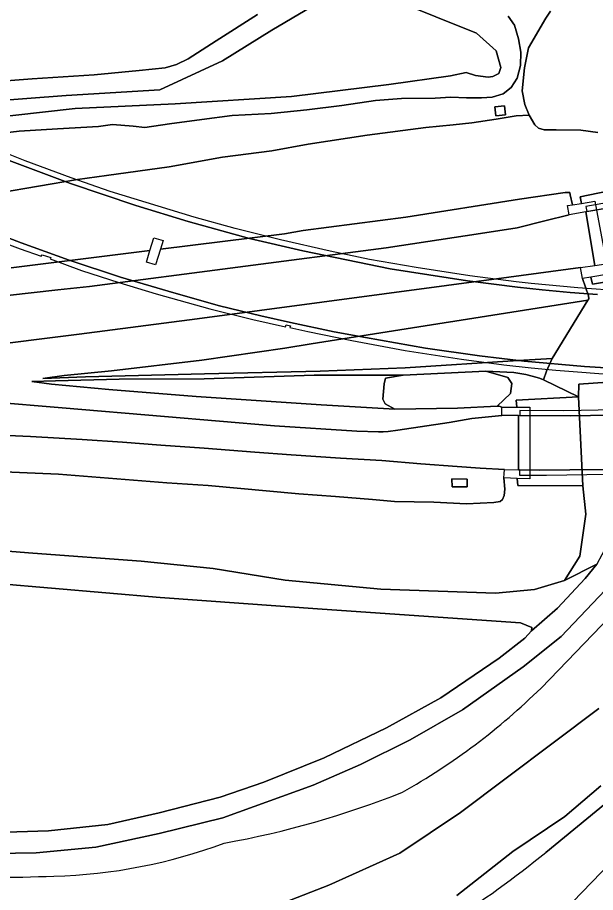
# Model space of a CAD drawing. Extents: x 157648 to 158502, y 379212 to 380938.
# Drawn here: x 158206.5 to 158308.3, y 379359 to 379512.9 of the extents above; entities that cross this region are included whole.
import ezdxf

# ---------------------------------------------------------------- set-up
doc = ezdxf.new("R2010")
doc.units = 0
for name, color, linetype in [('IMGEO_Berm_gesloten', 7, 'Continuous'), ('IMGEO_Berm_groen', 7, 'Continuous'), ('IMGEO_Fietspad_halfverhard', 7, 'Continuous'), ('IMGEO_Gemengd_bos', 7, 'Continuous'), ('IMGEO_Grasland_overig', 7, 'Continuous'), ('IMGEO_Groenvoorziening', 7, 'Continuous'), ('IMGEO_Meer_plas_ven_vijver', 7, 'Continuous'), ('IMGEO_Moeras', 7, 'Continuous'), ('IMGEO_Oever', 7, 'Continuous'), ('IMGEO_Rijbaan_autosnelweg', 7, 'Continuous'), ('IMGEO_Rijbaan_autoweg', 7, 'Continuous'), ('IMGEO_Rijbaan_lokaal_onverhard', 7, 'Continuous'), ('IMGEO_Rivier', 7, 'Continuous'), ('IMGEO_Terreindeel_gesloten', 7, 'Continuous'), ('IMGEO_Terreindeel_open', 7, 'Continuous')]:
    doc.layers.add(name, color=color, linetype=linetype)

msp = doc.modelspace()

# ---------------------------------------------------------------- linework, layer by layer
at = {"layer": 'IMGEO_Berm_gesloten'}
for points in [[(158313.17, 379464.79), (158305.15, 379465.39), (158296.94, 379466.16), (158294.28, 379466.45), (158286.12, 379467.5), (158276.67, 379468.97), (158268.48, 379470.38), (158261.56, 379471.81), (158252.8, 379473.79), (158244.81, 379475.79), (158237.6, 379477.78), (158222.82, 379482.3), (158215.93, 379484.71), (158207.84, 379487.7), (158199.3, 379491.11)], [(158203.63, 379488.32), (158215.81, 379483.72), (158227.31, 379479.85), (158236.53, 379477.02), (158247.31, 379474.08), (158256.72, 379471.86), (158272.09, 379468.74), (158285.72, 379466.58), (158294.52, 379465.49), (158298.84, 379465.04), (158303.77, 379464.56), (158308.61, 379464.17)], [(158316.7, 379450.86), (158306.33, 379451.51), (158295.68, 379452.48), (158287.81, 379453.41), (158278.34, 379454.74), (158267.75, 379456.6), (158262.25, 379457.65), (158254.55, 379459.27), (158249.31, 379460.46), (158242.05, 379462.23), (158234.03, 379464.47), (158224.64, 379467.25), (158215.58, 379470.25), (158207.15, 379473.27), (158197.44, 379477)], [(158201.94, 379474.12), (158206.96, 379472.24), (158210.68, 379470.93), (158210.81, 379471.19), (158212.35, 379470.69), (158212.25, 379470.45), (158217.79, 379468.4), (158224.36, 379466.3), (158230.91, 379464.34), (158240.35, 379461.7), (158247.9, 379459.8), (158253.68, 379458.51), (158253.82, 379458.83), (158254.55, 379458.67), (158254.46, 379458.39), (158257.6, 379457.71), (158265.33, 379456.11), (158274.73, 379454.32), (158284.68, 379452.83), (158292.1, 379451.82), (158296.91, 379451.29), (158301.29, 379450.9), (158305.84, 379450.5), (158311.04, 379450.12)], [(158311.77, 379443.92), (158302.67, 379443.75), (158294.93, 379443.78), (158294.92, 379442.88), (158303.84, 379442.84), (158314.34, 379442.99)]]:
    msp.add_lwpolyline(points, dxfattribs=at)
for points in [[(158364.87, 379488.49), (158365.04, 379489.87), (158361.14, 379489.2), (158348.11, 379487.01), (158348.17, 379486.66), (158345.79, 379486.23), (158345.69, 379486.6), (158341.58, 379485.91), (158322.85, 379482.58), (158306.57, 379479.7), (158306.73, 379478.8), (158314.72, 379480.15), (158334.01, 379483.26), (158356.97, 379487.11)], [(158374.04, 379436.97), (158374.25, 379437.81), (158373.7, 379437.73), (158364.66, 379436.75), (158356.45, 379435.93), (158351.18, 379435.45), (158341.77, 379434.72), (158336.22, 379434.38), (158328.51, 379433.99), (158322.51, 379433.67), (158316.15, 379433.53), (158310.37, 379433.39), (158303.76, 379433.35), (158298.34, 379433.29), (158294.89, 379433.34), (158294.89, 379432.42), (158299.65, 379432.41), (158310.29, 379432.57), (158325.58, 379433.01), (158336.26, 379433.47), (158350.03, 379434.49), (158360.28, 379435.39), (158369.88, 379436.44)]]:
    msp.add_lwpolyline(points, close=True, dxfattribs=at)
at = {"layer": 'IMGEO_Berm_groen'}
for points in [[(158182.66, 379478.54), (158217.08, 379484.46), (158222.18, 379485.13), (158233.19, 379486.69), (158242.59, 379488.35), (158251.27, 379489.48), (158257.64, 379490.64), (158268.05, 379492.23), (158278.4, 379493.58), (158283.21, 379494.07), (158286.49, 379494.41), (158290.74, 379495.06), (158294.27, 379495.63), (158296.55, 379495.78), (158295.84, 379497.65), (158295.33, 379500.03), (158295.73, 379504.08), (158296.46, 379507.6), (158299.49, 379512.81), (158300.35, 379514.07)], [(158189.78, 379513.91), (158191.39, 379512.36), (158192.88, 379510.89), (158196.54, 379506.74), (158198.35, 379504.17), (158199.61, 379502.29), (158200.07, 379501.78), (158200.72, 379501.63), (158201.42, 379501.58), (158209.05, 379502.14), (158220, 379502.84), (158227.93, 379503.59), (158232.51, 379504.06), (158234.5, 379504.67), (158236.52, 379505.69), (158241.46, 379508.82), (158248.75, 379513.5)], [(158292.9, 379513.19), (158294, 379511.61), (158294.72, 379509.19), (158295.1, 379506.85), (158295.04, 379504.52), (158294.44, 379502.28), (158293.4, 379500.65), (158291.98, 379499.53), (158290.05, 379498.94), (158288.21, 379498.79), (158285.54, 379498.82), (158282.76, 379498.93), (158280.01, 379498.74), (158274.07, 379498.68), (158269.54, 379498.32), (158263.61, 379497.48), (158257.44, 379496.69), (158251.13, 379496.04), (158244.28, 379495.7), (158238.94, 379495), (158233.26, 379494.22), (158228.92, 379493.61), (158226.86, 379493.83), (158223.24, 379494.12), (158220.78, 379493.74), (158213.51, 379493.33), (158206.77, 379492.95), (158200.35, 379492.18)], [(158195.82, 379463.01), (158213.61, 379465.01), (158219.19, 379465.63), (158271.39, 379472.38), (158288.01, 379474.91), (158294.49, 379475.94), (158299.32, 379477.15), (158303.62, 379478.24), (158303.35, 379479.83), (158304.23, 379479.97), (158303.8, 379481.75), (158303.71, 379482.12), (158302.92, 379482.15), (158294.85, 379480.98), (158274.85, 379477.78), (158256.79, 379475.44), (158253.52, 379474.87), (158231.66, 379472.15), (158230.81, 379469.39), (158229.18, 379469.89), (158229.8, 379471.92), (158205.38, 379468.88)], [(158201.71, 379445.31), (158214.33, 379444.26), (158232.4, 379442.71), (158251.72, 379441.11), (158266.23, 379440.17), (158270.02, 379440.04), (158270.88, 379440.02), (158271.77, 379440.07), (158273.48, 379440.33), (158282.49, 379441.69), (158286.47, 379442.38), (158291.78, 379442.92), (158291.76, 379444.38), (158291.32, 379444.53), (158290.94, 379444.52), (158283.94, 379444.17), (158272.91, 379444.01), (158259.96, 379444.8), (158237.97, 379446.23), (158222.55, 379447.48), (158212.5, 379448.41), (158209.03, 379448.87), (158213.17, 379448.99), (158224.38, 379449.27), (158239.38, 379449.33), (158258.71, 379449.98), (158274.39, 379449.99), (158288.94, 379450.71), (158293.86, 379450.46), (158295.98, 379450.14), (158297.11, 379449.84), (158298.4, 379449.46), (158299.09, 379449.15), (158299.64, 379450.72), (158300.64, 379452.94), (158294.62, 379452.57), (158274.75, 379451.3), (158259.76, 379450.68), (158239.39, 379450.25), (158218.46, 379449.7), (158210.94, 379449.39), (158214.69, 379449.92), (158223.05, 379450.75), (158238.95, 379452.62), (158253.56, 379454.76), (158258.19, 379455.53), (158306.88, 379463.21), (158307.1, 379463.43), (158307.01, 379463.94), (158305.95, 379467.04), (158305.64, 379468.95), (158292.97, 379467.22), (158238.1, 379459.89), (158217.36, 379457.21), (158199.05, 379454.93)], [(158188.94, 379433.62), (158213.72, 379432.57), (158232.8, 379431.07), (158240.09, 379430.61), (158256.01, 379429.12), (158262.47, 379428.67), (158268.99, 379428.1), (158272.84, 379427.78), (158279.8, 379427.62), (158285.53, 379427.38), (158290.36, 379427.61), (158291.46, 379427.77), (158291.86, 379428.13), (158292.15, 379428.82), (158292.3, 379429.95), (158292.12, 379431.91), (158292.17, 379432.65), (158292.21, 379433.39), (158287.92, 379433.64), (158283.89, 379433.9), (158277.49, 379434.41), (158270.62, 379434.98), (158263.34, 379435.39), (158254.7, 379435.97), (158248.25, 379436.46), (158239.34, 379437.14), (158231.74, 379437.7), (158224.99, 379438.23), (158217.87, 379438.66), (158208.78, 379439.2), (158200.72, 379439.57)]]:
    msp.add_lwpolyline(points, dxfattribs=at)
for points in [[(158290.51, 379497.21), (158292.22, 379497.41), (158292.41, 379495.83), (158290.7, 379495.63)], [(158285.64, 379431.7), (158285.66, 379430.34), (158283.01, 379430.36), (158282.97, 379431.73)]]:
    msp.add_lwpolyline(points, close=True, dxfattribs=at)
at = {"layer": 'IMGEO_Fietspad_halfverhard'}
for points in [[(158345.69, 379520.8), (158340.88, 379509.54), (158332.56, 379488.57), (158325.25, 379467.38), (158319.3, 379446.02), (158314.49, 379428.83), (158311.99, 379423.33), (158308.47, 379416.71), (158306.45, 379414.22), (158301.59, 379409.02), (158296.99, 379404.98), (158295.79, 379403.73), (158291.32, 379400.21), (158281.01, 379393.24), (158271.46, 379387.91), (158260.46, 379382.67), (158249.89, 379378.37), (158242.15, 379375.71), (158231.41, 379372.96), (158222.38, 379370.9), (158211.98, 379369.78), (158200.72, 379369.43)], [(158198.79, 379365.74), (158209.79, 379365.91), (158220.28, 379366.94), (158231.45, 379369.35), (158242.63, 379372.1), (158258.53, 379377.86), (158266.87, 379381.47), (158275.63, 379385.85), (158284.83, 379391.1), (158295.49, 379398.66), (158302.19, 379403.99), (158309.93, 379412.15), (158314.98, 379420.13), (158316.08, 379422.29), (158317.17, 379424.45), (158318.57, 379428.69), (158319.47, 379431.41), (158323.43, 379445.33), (158329.27, 379466.99), (158336.4, 379487.54), (158349.21, 379518.66)]]:
    msp.add_lwpolyline(points, dxfattribs=at)
at = {"layer": 'IMGEO_Gemengd_bos'}
msp.add_lwpolyline([(158200.72, 379369.43), (158211.98, 379369.78), (158222.38, 379370.9), (158231.41, 379372.96), (158242.15, 379375.71), (158249.89, 379378.37), (158260.46, 379382.67), (158271.46, 379387.91), (158281.01, 379393.24), (158291.32, 379400.21), (158295.79, 379403.73), (158296.99, 379404.98), (158297.04, 379405.62), (158295.06, 379406.4), (158260.16, 379408.8), (158231.62, 379410.86), (158193.29, 379414.13)], dxfattribs=at)
at = {"layer": 'IMGEO_Grasland_overig'}
for points in [[(158300.35, 379514.07), (158299.49, 379512.81), (158296.46, 379507.6), (158295.73, 379504.08), (158295.33, 379500.03), (158295.84, 379497.65), (158296.55, 379495.78), (158297.57, 379494.05), (158298.21, 379493.49), (158299.22, 379493.17), (158301.3, 379493.16), (158305.65, 379493.1), (158308.66, 379492.72)], [(158308.66, 379492.72), (158305.65, 379493.1), (158301.3, 379493.16), (158299.22, 379493.17), (158298.21, 379493.49), (158297.57, 379494.05), (158296.55, 379495.78), (158294.27, 379495.63), (158290.74, 379495.06), (158286.49, 379494.41), (158283.21, 379494.07), (158278.4, 379493.58), (158268.05, 379492.23), (158257.64, 379490.64), (158251.27, 379489.48), (158242.59, 379488.35), (158233.19, 379486.69), (158222.18, 379485.13), (158217.08, 379484.46), (158182.66, 379478.54)], [(158205.38, 379468.88), (158229.8, 379471.92), (158230.49, 379474.19), (158232.13, 379473.69), (158231.66, 379472.15), (158253.52, 379474.87), (158256.79, 379475.44), (158274.85, 379477.78), (158294.85, 379480.98), (158302.92, 379482.15), (158303.71, 379482.12), (158303.8, 379481.75), (158304.23, 379479.97), (158305.78, 379480.23), (158305.58, 379481.36), (158316.88, 379483.73)], [(158310.35, 379448.79), (158305.33, 379448.43), (158305.24, 379446.21), (158306.02, 379430.55), (158306.54, 379425.52), (158305.48, 379418.17), (158302.79, 379413.89), (158308.47, 379416.71)], [(158194.34, 379419.82), (158209.19, 379418.68), (158228.24, 379417.27), (158240.94, 379415.97), (158253.6, 379413.91), (158270.48, 379412.35), (158290.66, 379411.66), (158297.49, 379412.27), (158302.79, 379413.89), (158305.48, 379418.17), (158306.54, 379425.52), (158306.02, 379430.55), (158294.58, 379430.61), (158294.49, 379431.82), (158292.12, 379431.91), (158292.3, 379429.95), (158292.15, 379428.82), (158291.86, 379428.13), (158291.46, 379427.77), (158290.36, 379427.61), (158285.53, 379427.38), (158279.8, 379427.62), (158272.84, 379427.78), (158268.99, 379428.1), (158262.47, 379428.67), (158256.01, 379429.12), (158240.09, 379430.61), (158232.8, 379431.07), (158213.72, 379432.57), (158188.94, 379433.62)], [(158364.6, 379394.78), (158361.23, 379395.92), (158355.57, 379398.9), (158348.76, 379403.37), (158294.38, 379347.08), (158254.31, 379322.22), (158214.83, 379310.18), (158154.52, 379310.03), (158136.55, 379315.06), (158109.46, 379330.5), (158083.93, 379293.96), (158062.98, 379289.27), (158032.76, 379295.87), (158001.28, 379315.38), (157970.74, 379339.55)], [(158294.38, 379347.08), (158348.76, 379403.37)], [(158318.87, 379381.89), (158299.48, 379366)]]:
    msp.add_lwpolyline(points, dxfattribs=at)
for points in [[(158305.95, 379467.04), (158307.01, 379463.94), (158307.1, 379463.43), (158306.88, 379463.21), (158300.64, 379452.94), (158299.64, 379450.72), (158299.09, 379449.15), (158305.24, 379446.21), (158305.33, 379448.43), (158310.35, 379448.79), (158313.75, 379449.82), (158316.34, 379451.59), (158318.84, 379455.84), (158320.54, 379459.95), (158321.27, 379463.4), (158320.06, 379468.41), (158312.02, 379466.74), (158307.7, 379466.04), (158307.43, 379467.27)], [(158291.76, 379444.38), (158294.39, 379444.38), (158294.31, 379445.6), (158305.24, 379446.21), (158299.09, 379449.15), (158298.4, 379449.46), (158297.11, 379449.84), (158295.98, 379450.14), (158293.86, 379450.46), (158288.94, 379450.71), (158292.82, 379449.56), (158293.55, 379448.52), (158293.31, 379446.78), (158290.94, 379444.52), (158291.32, 379444.53)], [(158272.91, 379444.01), (158271.21, 379444.96), (158270.84, 379445.78), (158271.02, 379448.5), (158271.29, 379449.5), (158274.39, 379449.99), (158258.71, 379449.98), (158239.38, 379449.33), (158224.38, 379449.27), (158213.17, 379448.99), (158209.03, 379448.87), (158212.5, 379448.41), (158222.55, 379447.48), (158237.97, 379446.23), (158259.96, 379444.8)]]:
    msp.add_lwpolyline(points, close=True, dxfattribs=at)
msp.add_arc((158183.56, 379508.51), 183.71, 295.9684, 309.1243, dxfattribs=at)
at = {"layer": 'IMGEO_Groenvoorziening'}
for points in [[(158300.64, 379452.94), (158306.88, 379463.21), (158258.19, 379455.53), (158253.56, 379454.76), (158238.95, 379452.62), (158223.05, 379450.75), (158214.69, 379449.92), (158210.94, 379449.39), (158218.46, 379449.7), (158239.39, 379450.25), (158259.76, 379450.68), (158274.75, 379451.3), (158294.62, 379452.57)], [(158272.91, 379444.01), (158283.94, 379444.17), (158290.94, 379444.52), (158293.31, 379446.78), (158293.55, 379448.52), (158292.82, 379449.56), (158288.94, 379450.71), (158274.39, 379449.99), (158271.29, 379449.5), (158271.02, 379448.5), (158270.84, 379445.78), (158271.21, 379444.96)]]:
    msp.add_lwpolyline(points, close=True, dxfattribs=at)
for points in [[(158316.08, 379422.29), (158314.98, 379420.13), (158309.93, 379412.15), (158302.19, 379403.99), (158295.49, 379398.66), (158284.83, 379391.1), (158275.63, 379385.85), (158266.87, 379381.47), (158258.53, 379377.86), (158242.63, 379372.1), (158231.45, 379369.35), (158220.28, 379366.94), (158209.79, 379365.91), (158198.79, 379365.74), (158186.37, 379366.85), (158175.92, 379368.57), (158163.76, 379372.1), (158151.51, 379377.26), (158141.02, 379383.27), (158128.99, 379390.49), (158120.05, 379394.62), (158114.89, 379395.99)], [(158298.66, 379394.94), (158310.82, 379407.51)]]:
    msp.add_lwpolyline(points, dxfattribs=at)
for centre, radius, start, end in [((158216.75, 379478.49), 117.01, 299.4513, 314.4313), ((158213.63, 379529.63), 164.61, 280.2445, 291.6207), ((158210.37, 379455.3), 93.5, 271.5536, 290.3601), ((158201.36, 379657.15), 295.54, 267.9967, 272.239)]:
    msp.add_arc(centre, radius, start, end, dxfattribs=at)
at = {"layer": 'IMGEO_Meer_plas_ven_vijver'}
for points in [[(158264.29, 379518.46), (158251.28, 379510.7), (158242.56, 379505.31), (158231.53, 379500.19), (158215.08, 379499.21), (158200.41, 379498.13), (158198.86, 379498.9), (158187.59, 379512.68), (158184.41, 379514.76)], [(158189.96, 379493.92), (158216.67, 379496.94), (158234.28, 379497.74), (158254.72, 379499.03), (158271.88, 379501.13), (158282.72, 379502.67), (158285.5, 379503.27), (158287.11, 379502.71), (158289.37, 379502.47), (158290.16, 379502.55), (158291.25, 379503.09), (158291.6, 379504.14), (158290.79, 379507.1), (158287.3, 379510.21), (158266.11, 379518.78)]]:
    msp.add_lwpolyline(points, dxfattribs=at)
at = {"layer": 'IMGEO_Moeras'}
for points in [[(158184.41, 379514.76), (158187.59, 379512.68), (158198.86, 379498.9), (158200.41, 379498.13), (158215.08, 379499.21), (158231.53, 379500.19), (158242.56, 379505.31), (158251.28, 379510.7), (158264.29, 379518.46)], [(158266.11, 379518.78), (158287.3, 379510.21), (158290.79, 379507.1), (158291.6, 379504.14), (158291.25, 379503.09), (158290.16, 379502.55), (158289.37, 379502.47), (158287.11, 379502.71), (158285.5, 379503.27), (158282.72, 379502.67), (158271.88, 379501.13), (158254.72, 379499.03), (158234.28, 379497.74), (158216.67, 379496.94), (158189.96, 379493.92)], [(158248.75, 379513.5), (158241.46, 379508.82), (158236.52, 379505.69), (158234.5, 379504.67), (158232.51, 379504.06), (158227.93, 379503.59), (158220, 379502.84), (158209.05, 379502.14), (158201.42, 379501.58), (158200.72, 379501.63), (158200.07, 379501.78), (158199.61, 379502.29), (158198.35, 379504.17), (158196.54, 379506.74), (158192.88, 379510.89), (158191.39, 379512.36), (158189.78, 379513.91)], [(158200.35, 379492.18), (158206.77, 379492.95), (158213.51, 379493.33), (158220.78, 379493.74), (158223.24, 379494.12), (158226.86, 379493.83), (158228.92, 379493.61), (158233.26, 379494.22), (158238.94, 379495), (158244.28, 379495.7), (158251.13, 379496.04), (158257.44, 379496.69), (158263.61, 379497.48), (158269.54, 379498.32), (158274.07, 379498.68), (158280.01, 379498.74), (158282.76, 379498.93), (158285.54, 379498.82), (158288.21, 379498.79), (158290.05, 379498.94), (158291.98, 379499.53), (158293.4, 379500.65), (158294.44, 379502.28), (158295.04, 379504.52), (158295.1, 379506.85), (158294.72, 379509.19), (158294, 379511.61), (158292.9, 379513.19)]]:
    msp.add_lwpolyline(points, dxfattribs=at)
at = {"layer": 'IMGEO_Oever'}
for points in [[(158310.82, 379407.51), (158298.66, 379394.94)], [(158246.99, 379354.69), (158261.3, 379360.24), (158273.81, 379365.88), (158284.5, 379373.05), (158308.84, 379391.34)], [(158299.48, 379366), (158318.87, 379381.89)], [(158309.22, 379377.74), (158302.83, 379372.32), (158293.71, 379366.18), (158283.82, 379358.45)]]:
    msp.add_lwpolyline(points, dxfattribs=at)
for centre, radius, start, end in [((158216.75, 379478.49), 117.01, 299.4513, 314.4313), ((158213.63, 379529.63), 164.61, 280.2445, 291.6207), ((158210.37, 379455.3), 93.5, 271.5536, 290.3601), ((158183.56, 379508.51), 183.71, 295.9684, 309.1243), ((158201.36, 379657.15), 295.54, 267.9967, 272.239)]:
    msp.add_arc(centre, radius, start, end, dxfattribs=at)
at = {"layer": 'IMGEO_Rijbaan_autosnelweg'}
for points in [[(158364.87, 379488.49), (158356.97, 379487.11), (158334.01, 379483.26), (158314.72, 379480.15), (158306.53, 379478.77), (158308.15, 379469.3), (158313.99, 379470.17), (158331.07, 379472.98), (158354.29, 379476.89), (158364.54, 379478.67), (158363.83, 379480.12)], [(158152.73, 379458.87), (158141.97, 379457.24), (158142.21, 379453.57), (158146.05, 379450.08), (158167.15, 379452.06), (158178.38, 379452.99), (158199.05, 379454.93), (158217.36, 379457.21), (158238.1, 379459.89), (158292.97, 379467.22), (158305.64, 379468.95), (158308.15, 379469.3), (158306.53, 379478.77), (158303.62, 379478.24), (158299.32, 379477.15), (158294.49, 379475.94), (158288.01, 379474.91), (158271.39, 379472.38), (158219.19, 379465.63), (158213.61, 379465.01), (158195.82, 379463.01), (158177.93, 379461.16)]]:
    msp.add_lwpolyline(points, close=True, dxfattribs=at)
at = {"layer": 'IMGEO_Rijbaan_autoweg'}
for points in [[(158308.61, 379464.17), (158303.77, 379464.56), (158298.84, 379465.04), (158294.52, 379465.49), (158285.72, 379466.58), (158272.09, 379468.74), (158256.72, 379471.86), (158247.31, 379474.08), (158236.53, 379477.02), (158227.31, 379479.85), (158215.81, 379483.72), (158203.63, 379488.32)], [(158197.44, 379477), (158207.15, 379473.27), (158215.58, 379470.25), (158224.64, 379467.25), (158234.03, 379464.47), (158242.05, 379462.23), (158249.31, 379460.46), (158254.55, 379459.27), (158262.25, 379457.65), (158267.75, 379456.6), (158278.34, 379454.74), (158287.81, 379453.41), (158295.68, 379452.48), (158306.33, 379451.51), (158316.7, 379450.86)], [(158200.72, 379439.57), (158208.78, 379439.2), (158217.87, 379438.66), (158224.99, 379438.23), (158231.74, 379437.7), (158239.34, 379437.14), (158248.25, 379436.46), (158254.7, 379435.97), (158263.34, 379435.39), (158270.62, 379434.98), (158277.49, 379434.41), (158283.89, 379433.9), (158287.92, 379433.64), (158292.21, 379433.39), (158294.69, 379433.34), (158294.72, 379442.89), (158291.78, 379442.92), (158286.47, 379442.38), (158282.49, 379441.69), (158273.48, 379440.33), (158271.77, 379440.07), (158270.88, 379440.02), (158270.02, 379440.04), (158266.23, 379440.17), (158251.72, 379441.11), (158232.4, 379442.71), (158214.33, 379444.26), (158201.71, 379445.31)], [(158314.34, 379442.99), (158303.84, 379442.84), (158294.72, 379442.89), (158294.71, 379438.2), (158294.7, 379434.95), (158294.69, 379433.34), (158298.34, 379433.29), (158303.76, 379433.35), (158310.37, 379433.39)]]:
    msp.add_lwpolyline(points, dxfattribs=at)
at = {"layer": 'IMGEO_Rijbaan_lokaal_onverhard'}
msp.add_lwpolyline([(158193.29, 379414.13), (158231.62, 379410.86), (158260.16, 379408.8), (158295.06, 379406.4), (158297.04, 379405.62), (158296.99, 379404.98), (158301.59, 379409.02), (158306.45, 379414.22), (158308.47, 379416.71), (158302.79, 379413.89), (158297.49, 379412.27), (158290.66, 379411.66), (158270.48, 379412.35), (158253.6, 379413.91), (158240.94, 379415.97), (158228.24, 379417.27), (158209.19, 379418.68), (158194.34, 379419.82)], dxfattribs=at)
at = {"layer": 'IMGEO_Rivier'}
for points in [[(158308.84, 379391.34), (158284.5, 379373.05), (158273.81, 379365.88), (158261.3, 379360.24), (158246.99, 379354.69)], [(158283.82, 379358.45), (158293.71, 379366.18), (158302.83, 379372.32), (158309.22, 379377.74)]]:
    msp.add_lwpolyline(points, dxfattribs=at)
at = {"layer": 'IMGEO_Terreindeel_gesloten'}
for points in [[(158290.51, 379497.21), (158290.7, 379495.63), (158292.41, 379495.83), (158292.22, 379497.41)], [(158285.64, 379431.7), (158282.97, 379431.73), (158283.01, 379430.36), (158285.66, 379430.34)]]:
    msp.add_lwpolyline(points, close=True, dxfattribs=at)
at = {"layer": 'IMGEO_Terreindeel_open'}
for points in [[(158305.78, 379480.23), (158308.14, 379480.62), (158310.54, 379467.76), (158307.43, 379467.27), (158307.7, 379466.04), (158312.02, 379466.74), (158320.06, 379468.41), (158316.88, 379483.73), (158305.58, 379481.36)], [(158294.39, 379444.38), (158296.69, 379444.39), (158296.67, 379431.73), (158294.49, 379431.82), (158294.58, 379430.61), (158306.02, 379430.55), (158305.24, 379446.21), (158294.31, 379445.6)]]:
    msp.add_lwpolyline(points, close=True, dxfattribs=at)

doc.saveas('drawing.dxf')
